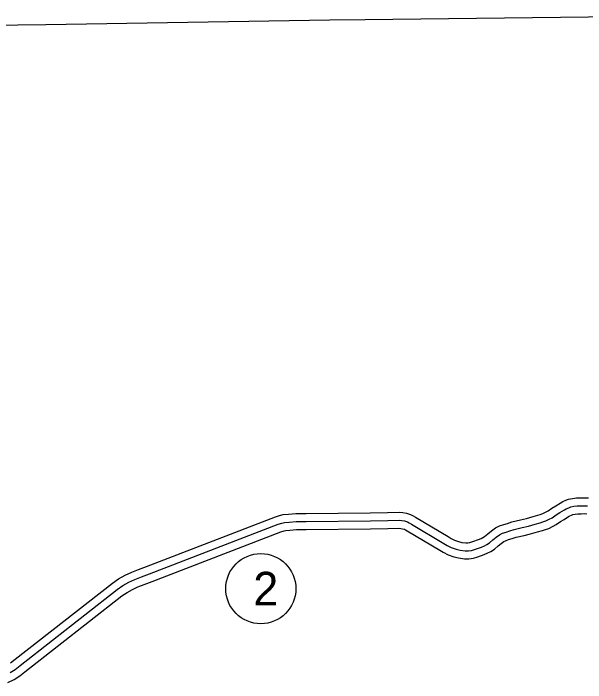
# Model space of a CAD drawing. Extents: x -83719 to 153526, y -11835 to 11446.
# Drawn here: x 7397.6 to 7756.8, y 898.5 to 1318.5 of the extents above; entities that cross this region are included whole.
import ezdxf

# ---------------------------------------------------------------- set-up
doc = ezdxf.new("R2010")
doc.units = 0
for name, color, linetype in [('Level 1', 7, 'Continuous'), ('Level 15', 7, 'Continuous'), ('Level 27', 7, 'Continuous'), ('Level 59', 7, 'Continuous')]:
    doc.layers.add(name, color=color, linetype=linetype)

msp = doc.modelspace()

# ---------------------------------------------------------------- linework, layer by layer
at = {"layer": 'Level 1'}
for points in [[(7077.8, 1308.56), (7154.49, 1308.89), (7241.03, 1309.66), (7330.03, 1310.56), (7417.91, 1311.65), (7507.04, 1312.99), (7596.14, 1314.43), (7618.29, 1314.77)], [(7618.29, 1314.77), (7670.65, 1315.39), (7758.66, 1316.44), (7845.54, 1317.34), (7933.58, 1318.38), (7947.07, 1318.53)]]:
    msp.add_lwpolyline(points, dxfattribs=at)
at = {"layer": 'Level 15'}
for points in [[(7621.5, 1005), (7632.46, 1005.32), (7639.87, 1005.44), (7642.09, 1005.27), (7644.28, 1004.81), (7646.75, 1004.11), (7648.54, 1003.21), (7650.01, 1002.3), (7670.4, 990.21), (7672.38, 989.01), (7674.39, 987.94), (7676.97, 987.13), (7678.98, 986.56), (7681.5, 986.23), (7682.84, 986.2), (7684.05, 986.41), (7686.03, 987.03), (7689.55, 988.28), (7691.19, 988.97), (7692.28, 989.52), (7693.38, 990.23), (7695.3, 991.94), (7697.64, 993.84), (7700.25, 995.68), (7702.69, 996.88), (7705.41, 997.8), (7707.75, 998.48), (7710.47, 999.38), (7715.89, 1000.67), (7719.73, 1001.57), (7723.8, 1002.73), (7726.81, 1003.59), (7728.33, 1004.1), (7729.85, 1004.6), (7731.68, 1005.52), (7733.17, 1006.32), (7735.6, 1007.95), (7738.02, 1009.48), (7740.86, 1011.23), (7742.37, 1012.13), (7744.28, 1012.95), (7746.08, 1013.62), (7748.62, 1014.11), (7751.06, 1014.4), (7753.53, 1014.53), (7756.35, 1014.58), (7758.52, 1014.44)], [(7395.79, 910.91), (7398.75, 913.15), (7459.76, 960.98), (7463.62, 963.68), (7467.7, 965.94), (7471.83, 967.86), (7476.17, 969.51), (7481.19, 971.43), (7562.19, 1002.58), (7564.67, 1003.39), (7566.81, 1003.95), (7570.23, 1004.26), (7574.86, 1004.59), (7581.33, 1004.63), (7621.6, 1005)], [(7621.79, 995), (7632.69, 995.32), (7639.58, 995.43), (7640.69, 995.35), (7641.89, 995.1), (7643.09, 994.76), (7643.64, 994.48), (7644.84, 993.74), (7665.27, 981.63), (7667.44, 980.32), (7670.5, 978.69), (7674.11, 977.54), (7676.97, 976.74), (7680.72, 976.25), (7683.56, 976.18), (7686.4, 976.66), (7689.2, 977.54), (7693.17, 978.95), (7695.38, 979.88), (7697.27, 980.83), (7699.47, 982.27), (7701.78, 984.32), (7703.68, 985.86), (7705.37, 987.05), (7706.51, 987.61), (7708.42, 988.26), (7710.73, 988.94), (7713.19, 989.75), (7718.19, 990.93), (7722.25, 991.89), (7726.54, 993.12), (7729.77, 994.04), (7731.49, 994.61), (7733.69, 995.34), (7736.3, 996.65), (7738.32, 997.74), (7741.05, 999.56), (7743.33, 1001), (7746.05, 1002.68), (7746.92, 1003.2), (7747.99, 1003.66), (7748.78, 1003.95), (7750.16, 1004.22), (7751.91, 1004.43), (7753.89, 1004.53), (7756.12, 1004.58), (7757.55, 1004.48)], [(7394.09, 898.53), (7398.06, 900.45), (7401.55, 902.72), (7404.85, 905.22), (7465.71, 952.94), (7468.92, 955.19), (7472.24, 957.02), (7475.72, 958.64), (7479.72, 960.16), (7484.77, 962.09), (7565.53, 993.15), (7567.49, 993.79), (7568.54, 994.07), (7571.03, 994.29), (7575.24, 994.59), (7581.41, 994.63), (7621.7, 995)]]:
    msp.add_lwpolyline(points, dxfattribs=at)
at = {"layer": 'Level 27'}
msp.add_circle((7552.88, 957.49), 22, dxfattribs=at)
at = {"layer": 'Level 59'}
for points in [[(7621.65, 1000), (7632.58, 1000.32), (7639.73, 1000.43), (7641.39, 1000.31), (7643.09, 999.96), (7644.92, 999.44), (7646.09, 998.84), (7647.43, 998.02), (7667.84, 985.92), (7669.91, 984.66), (7672.44, 983.31), (7675.54, 982.34), (7677.98, 981.65), (7681.11, 981.24), (7683.2, 981.19), (7685.23, 981.54), (7687.62, 982.29), (7691.36, 983.61), (7693.28, 984.43), (7694.78, 985.17), (7696.43, 986.25), (7698.54, 988.13), (7700.66, 989.85), (7702.81, 991.36), (7704.6, 992.24), (7706.92, 993.03), (7709.24, 993.71), (7711.83, 994.56), (7717.04, 995.8), (7720.99, 996.73), (7725.17, 997.92), (7728.29, 998.81), (7729.91, 999.36), (7731.77, 999.97), (7733.99, 1001.09), (7735.74, 1002.03), (7738.33, 1003.75), (7740.67, 1005.24), (7743.45, 1006.96), (7744.65, 1007.66), (7746.14, 1008.31), (7747.43, 1008.79), (7749.39, 1009.17), (7751.48, 1009.41), (7753.71, 1009.53), (7756.24, 1009.58), (7758.03, 1009.46)], [(7395.6, 904.81), (7398.67, 906.81), (7401.8, 909.18), (7462.73, 956.96), (7466.27, 959.44), (7469.97, 961.48), (7473.77, 963.25), (7477.95, 964.83), (7482.98, 966.76), (7563.86, 997.87), (7566.08, 998.59), (7567.67, 999.01), (7570.63, 999.28), (7575.05, 999.59), (7581.37, 999.63), (7621.65, 1000)]]:
    msp.add_lwpolyline(points, dxfattribs=at)

# ---------------------------------------------------------------- texts
at = {"layer": 'Level 27'}
msp.add_text('2', height=21.12, dxfattribs=at).set_placement((7548.15, 946.93))

doc.saveas('drawing.dxf')
